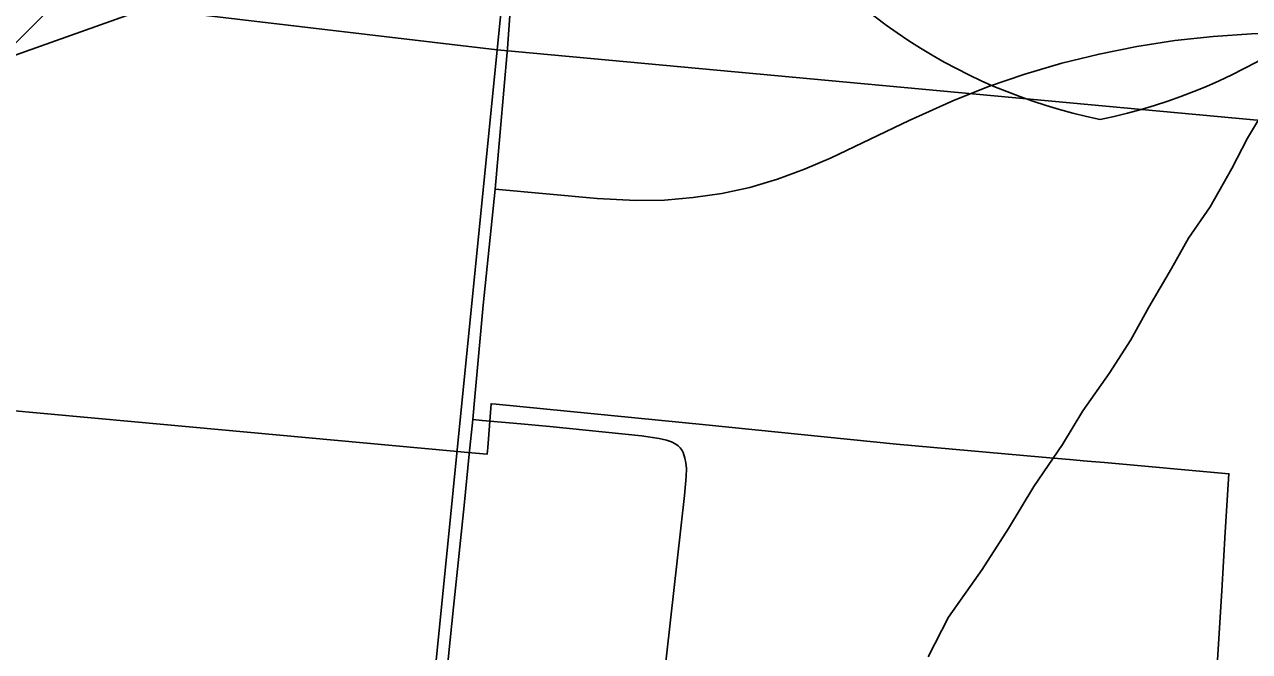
# Model space of a CAD drawing. Extents: x 831 to 1552, y 430 to 870.
# Drawn here: x 1320.48 to 1328.39, y 678.59 to 682.64 of the extents above; entities that cross this region are included whole.
import ezdxf

# ---------------------------------------------------------------- set-up
doc = ezdxf.new("R2010")
doc.units = 0
for name, color, linetype in [('GM_X_City_Street', 7, 'Continuous'), ('GM_X_Corporation', 7, 'Continuous'), ('GM_X_County_Road', 7, 'Continuous'), ('GM_X_Interstate_Route', 7, 'Continuous'), ('GM_X_Interstate_Shield', 7, 'Continuous'), ('GM_X_Minor_River', 7, 'Continuous'), ('GM_X_Rail_Line', 7, 'Continuous'), ('GM_X_Township_Road', 7, 'Continuous')]:
    doc.layers.add(name, color=color, linetype=linetype)

msp = doc.modelspace()

# ---------------------------------------------------------------- linework, layer by layer
at = {"layer": 'GM_X_City_Street'}
for points in [[(1323.3733, 680.0867), (1323.4349, 680.0812), (1323.6836, 680.0589), (1323.8727, 680.042), (1324.463, 679.9804), (1324.5784, 679.964), (1324.6246, 679.9541), (1324.6579, 679.9435)], [(1324.5211, 677.5686), (1324.5354, 677.7534), (1324.7409, 679.5946), (1324.7533, 679.7175), (1324.7547, 679.769), (1324.7502, 679.8061), (1324.7441, 679.837), (1324.7325, 679.8734), (1324.7261, 679.8875), (1324.7142, 679.9041), (1324.7, 679.917), (1324.6851, 679.9283), (1324.6579, 679.9435)]]:
    msp.add_lwpolyline(points, dxfattribs=at)
at = {"layer": 'GM_X_Corporation'}
for points in [[(1305.2994, 704.7464), (1325.5389, 702.5313), (1323.5311, 682.4775), (1303.37, 684.8583)], [(1325.5389, 702.5313), (1346.049, 700.645), (1343.7762, 680.6028), (1323.5311, 682.4775)], [(1303.37, 684.8583), (1323.5311, 682.4775), (1321.5407, 662.548), (1301.887, 664.4571), (1301.4636, 664.5017)], [(1323.5311, 682.4775), (1343.7762, 680.6028), (1341.746, 660.5466), (1321.9793, 662.5031), (1321.5407, 662.548)]]:
    msp.add_lwpolyline(points, close=True, dxfattribs=at)
msp.add_lwpolyline([(1328.1677, 678.2531), (1328.1893, 678.6018), (1328.2128, 678.98), (1328.2363, 679.3581), (1328.2596, 679.7364), (1327.4557, 679.8079), (1327.343, 679.8178), (1327.2293, 679.8279), (1327.0522, 679.8437), (1326.1124, 679.9272), (1324.8804, 680.0524), (1323.5244, 680.1857), (1323.4925, 680.1888), (1323.4702, 679.9055), (1323.466, 679.8627), (1323.3415, 679.8741), (1323.2284, 679.8845), (1321.1908, 680.0721), (1320.059, 680.1762), (1319.814, 677.9164)], dxfattribs=at)
at = {"layer": 'GM_X_County_Road'}
for points in [[(1323.5177, 681.5754), (1323.5506, 681.9445), (1323.5992, 682.4881), (1323.6125, 682.6961)], [(1323.3733, 680.0867), (1323.3828, 680.1853), (1323.4403, 680.8256), (1323.5177, 681.5754)], [(1323.3173, 679.5299), (1323.3515, 679.8631), (1323.3733, 680.0867)], [(1323.1244, 677.5607), (1323.1287, 677.6004), (1323.1992, 678.3659), (1323.2171, 678.5567), (1323.25, 678.8731), (1323.275, 679.1183), (1323.3173, 679.5299)]]:
    msp.add_lwpolyline(points, dxfattribs=at)
at = {"layer": 'GM_X_Interstate_Route'}
msp.add_lwpolyline([(1318.0238, 681.6072), (1318.0427, 681.6137), (1318.923, 681.9203), (1319.8036, 682.2239), (1321.3252, 682.7665), (1322.264, 683.0946), (1323.4651, 683.5006)], dxfattribs=at)
at = {"layer": 'GM_X_Interstate_Shield'}
for centre, start, end in [((1328.1386, 685.5055), 165.80665, 258.46304), ((1326.7181, 685.5055), 281.53696, 14.19335)]:
    msp.add_arc(centre, 3.5512, start, end, dxfattribs=at)
at = {"layer": 'GM_X_Minor_River'}
for points in [[(1327.8895, 681.0622), (1327.9983, 681.2583), (1328.1376, 681.4616), (1328.2774, 681.7105), (1328.3786, 681.9067), (1328.5569, 682.2006)], [(1326.3163, 678.5529), (1326.4486, 678.8095), (1326.6651, 679.1181), (1326.8356, 679.3818), (1326.9984, 679.6532), (1327.1841, 679.9243), (1327.316, 680.1429), (1327.4861, 680.3837), (1327.6255, 680.6023), (1327.7421, 680.8134), (1327.8895, 681.0622)]]:
    msp.add_lwpolyline(points, dxfattribs=at)
at = {"layer": 'GM_X_Rail_Line'}
msp.add_lwpolyline([(1291.6974, 650.9376), (1294.9661, 654.5584), (1301.8476, 662.1574), (1302.4338, 662.8026), (1305.6755, 666.3757), (1310.2449, 671.4329), (1311.3847, 672.7272), (1311.9516, 673.3163), (1312.7763, 674.235), (1314.6246, 676.2802), (1316.5145, 678.3625), (1317.7504, 679.7318), (1318.9644, 681.0683), (1319.334, 681.4533), (1320.1106, 682.2145), (1320.6333, 682.7329), (1321.4908, 683.3957), (1322.0087, 683.7905), (1322.8366, 684.3756), (1324.0391, 685.1965), (1324.6166, 685.6055)], dxfattribs=at)
at = {"layer": 'GM_X_Township_Road'}
msp.add_lwpolyline([(1323.5177, 681.5754), (1324.1784, 681.5154), (1324.4264, 681.5022), (1324.6124, 681.5056), (1324.7981, 681.522), (1324.9824, 681.5491), (1325.1644, 681.588), (1325.343, 681.6405), (1325.5177, 681.7052), (1325.6887, 681.779), (1326.1933, 682.0196), (1326.4764, 682.147), (1326.707, 682.2389), (1326.9416, 682.3207), (1327.1797, 682.391), (1327.4211, 682.4493), (1327.6648, 682.4977), (1327.91, 682.5368), (1328.1568, 682.5643), (1328.4046, 682.5804), (1328.6531, 682.5858), (1328.9012, 682.5797), (1329.025, 682.5707)], dxfattribs=at)

doc.saveas('drawing.dxf')
